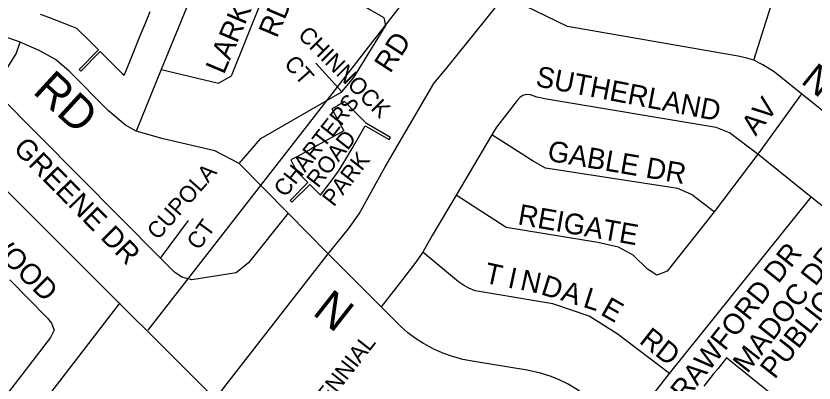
# Model space of a CAD drawing. Extents: x 586326 to 623965, y 4819854 to 4857850.
# Drawn here: x 599764 to 600731, y 4839615 to 4840059 of the extents above; entities that cross this region are included whole.
import ezdxf

# ---------------------------------------------------------------- set-up
doc = ezdxf.new("R2010")
doc.units = 0
for name, color, linetype in [('Lots_Concessions', 7, 'Continuous'), ('Major Rds and Hwys', 7, 'Continuous'), ('Minor Rd Lbls', 7, 'Continuous'), ('Minor Rds', 7, 'Continuous'), ('Park Lbls', 7, 'Continuous'), ('Park Outlines', 7, 'Continuous'), ('Proposed Secondary Rds', 7, 'Continuous'), ('Pts of Interest', 7, 'Continuous'), ('School Syms_Lbls', 7, 'Continuous'), ('Secondary Rds Lbls', 7, 'Continuous')]:
    doc.layers.add(name, color=color, linetype=linetype)

msp = doc.modelspace()

# ---------------------------------------------------------------- linework, layer by layer
at = {"layer": 'Lots_Concessions'}
for p, q in [((599923.87, 4839678.57), (600776.65, 4840773.02)), ((599889.76, 4839711.64), (599801.7, 4839597.51))]:
    msp.add_line(p, q, dxfattribs=at)
at = {"layer": 'Major Rds and Hwys'}
msp.add_lwpolyline([(600005.41, 4839595.18), (599640.13, 4839958.91)], dxfattribs=at)
at = {"layer": 'Minor Rds'}
for points in [[(600105.87, 4840143.52), (600085.81, 4840182.83), (600076.58, 4840206.61), (600066.35, 4840210.99), (600036.64, 4840197.85), (600017.29, 4840182.83), (599939.53, 4839993.98)], [(599939.53, 4839993.98), (600009.15, 4839977.5), (600025.05, 4839986.49), (600081.07, 4840126.41), (600105.87, 4840143.52)], [(600158.41, 4839966.96), (600173.29, 4839984.56), (600211.75, 4840047.33), (600209.87, 4840056.56), (600175.21, 4840076.56), (600138.68, 4840107.24), (600105.87, 4840143.52)], [(600657.6, 4840005.41), (600677.78, 4840069.06), (600682.45, 4840081.84), (600686.53, 4840089.18)], [(599768.68, 4840027.05), (599743.31, 4840036), (599701.82, 4840047.85)], [(599938.92, 4839765.79), (599741.32, 4839964.29), (599739.28, 4839970.11), (599740.44, 4839976.51), (599764.02, 4840013.19), (599768.68, 4840027.05)], [(599909.27, 4839919.47), (599896.51, 4839926.87), (599875.68, 4839943.93), (599827.88, 4839992.38), (599811.81, 4840006.09), (599792.77, 4840016.75), (599768.68, 4840027.05)], [(599939.53, 4839993.98), (599909.27, 4839919.47)], [(600127.22, 4840001.93), (600158.41, 4839966.96)], [(600034.32, 4839880.4), (600060.51, 4839910.7), (600158.41, 4839966.96)], [(600715.33, 4839964.52), (600662.45, 4839891.61)], [(600662.45, 4839891.61), (600628.41, 4839917.37), (600612.01, 4839924), (600406.38, 4839958.18), (600394.92, 4839960.75), (600387.13, 4839963.65), (600382.01, 4839963.75), (600377.69, 4839962.75), (600374.27, 4839960.34), (600371.12, 4839956.77), (600345.99, 4839924.29), (600340.34, 4839915.09)], [(600034.32, 4839880.4), (600004.67, 4839895.62), (599942.18, 4839910.04), (599909.27, 4839919.47)], [(600340.34, 4839915.09), (600297.13, 4839841.8)], [(600609.58, 4839821.91), (600582.33, 4839842.74), (600565.51, 4839849.95), (600405.44, 4839874.81), (600390.23, 4839882.97), (600340.34, 4839915.09)], [(600662.45, 4839891.61), (600609.58, 4839821.91)], [(600727.39, 4839839.41), (600662.45, 4839891.61)], [(600093.38, 4839820.11), (600034.32, 4839880.4)], [(600297.13, 4839841.8), (600268.1, 4839792.99), (600256.55, 4839773.06)], [(600609.58, 4839821.91), (600552.75, 4839749.88), (600540.31, 4839745.33), (600528.83, 4839752.56), (600511.53, 4839769.4), (600493.73, 4839779.1), (600468.76, 4839784.5), (600357.54, 4839802.94), (600297.13, 4839841.8)], [(600555.62, 4839626.05), (600727.39, 4839839.41)], [(600861.15, 4839733.33), (600727.39, 4839839.41)], [(600093.38, 4839820.11), (600045.5, 4839760.09), (600030.55, 4839747.78), (599976.71, 4839739.44), (599964.53, 4839742.53), (599955.95, 4839748.6), (599938.92, 4839765.79)], [(600141.95, 4839770.97), (600093.38, 4839820.11)], [(599938.92, 4839765.79), (599972.68, 4839811.44)], [(600256.55, 4839773.06), (600246.98, 4839759.14), (600225.1, 4839730.89), (600206.36, 4839706.85)], [(600555.62, 4839626.05), (600492.24, 4839674.06), (600458.15, 4839695.32), (600414.08, 4839710.54), (600320.04, 4839726.05), (600312.35, 4839729.22), (600305.79, 4839732.93), (600300.04, 4839737.07), (600256.55, 4839773.06)], [(600206.36, 4839706.85), (600141.95, 4839770.97)], [(599756.3, 4839739.39), (599802.05, 4839692.93), (599806.92, 4839686.98), (599809.9, 4839678.37), (599805.52, 4839669.6), (599624.58, 4839434.93), (599619.13, 4839430.39), (599613.46, 4839428), (599605.88, 4839428.05), (599598.75, 4839432.15)], [(600496.17, 4839565.77), (600453.43, 4839599.86), (600444.09, 4839606.21), (600432.77, 4839613.04), (600421.83, 4839618.4), (600412.02, 4839622.64), (600399.28, 4839626.45), (600383.32, 4839629.93), (600319.04, 4839640.68), (600305.06, 4839643.21), (600291.45, 4839647.11), (600282.09, 4839650.4), (600270.79, 4839655.1), (600257.4, 4839662.37), (600247.82, 4839668.55), (600238.53, 4839675.52), (600229.23, 4839683.79), (600206.36, 4839706.85)], [(600504.03, 4839559.74), (600555.62, 4839626.05)]]:
    msp.add_lwpolyline(points, dxfattribs=at)
at = {"layer": 'Park Outlines'}
for points in [[(599793.28, 4840061.15), (599803.14, 4840057.36), (599812.47, 4840053.79), (599823.11, 4840049.71), (599837.11, 4840044.34), (599839.27, 4840042.19), (599851.98, 4840029.59), (599863.77, 4840017.88), (599840.16, 4839994.07), (599842.29, 4839991.96), (599865.9, 4840015.77), (599876.71, 4840005.04), (599887.53, 4839994.31), (599892.48, 4839989.4), (599894.78, 4839987.12), (599897.49, 4839993.73), (599903.26, 4840007.82), (599909.04, 4840021.92), (599914.81, 4840036.02), (599920.58, 4840050.12), (599926.36, 4840064.22)], [(600719.68, 4839568.57), (600624.65, 4839644.96), (600620.14, 4839639.36), (600614.42, 4839632.23), (600608.69, 4839625.11), (600602.96, 4839617.98), (600597.24, 4839610.86)]]:
    msp.add_lwpolyline(points, dxfattribs=at)
msp.add_lwpolyline([(600161.61, 4839955.54), (600157.48, 4839952.72), (600153.16, 4839950.17), (600146.34, 4839946.44), (600160.96, 4839919.7), (600152.94, 4839915.32), (600144.92, 4839910.93), (600136.9, 4839906.54), (600128.88, 4839902.16), (600120.86, 4839897.77), (600112.84, 4839893.38), (600104.82, 4839889), (600096.8, 4839884.61), (600100.09, 4839878.5), (600104.61, 4839870.09), (600111.07, 4839863.63), (600117.53, 4839857.16), (600095.98, 4839835.62), (600098.14, 4839833.46), (600119.69, 4839855), (600126.15, 4839848.54), (600132.61, 4839842.07), (600140.25, 4839852.15), (600147.89, 4839862.22), (600155.54, 4839872.3), (600163.23, 4839885.45), (600170.92, 4839898.6), (600178.61, 4839911.76), (600187, 4839926.11), (600215.94, 4839909.2), (600217.47, 4839911.83), (600188.54, 4839928.75)], close=True, dxfattribs=at)
at = {"layer": 'Proposed Secondary Rds'}
for points in [[(600141.95, 4839770.97), (600166.58, 4839801.26), (600179.63, 4839819.43), (600211.27, 4839876.16), (600269.96, 4839977.27), (600287.99, 4839998.72), (600299.43, 4840012.99), (600331.31, 4840052.7), (600355.74, 4840083.14)], [(600657.6, 4840005.41), (600649.08, 4840007.82), (600638.82, 4840010.27), (600432.13, 4840046.26), (600380.11, 4840071.29), (600355.74, 4840083.14)], [(600715.33, 4839964.52), (600682.34, 4839991.4), (600668.69, 4839999.94), (600657.6, 4840005.41)], [(600913.44, 4839805.24), (600809.9, 4839888.67), (600715.33, 4839964.52)], [(600005.41, 4839595.18), (600017.01, 4839610.42), (600030.77, 4839628.49), (600141.95, 4839770.97)]]:
    msp.add_lwpolyline(points, dxfattribs=at)

# ---------------------------------------------------------------- texts
at = {"layer": 'Minor Rd Lbls'}
for s, height, rotation, p in [('LARKFIELD', 25.002, 67.04196, (600015.64, 4839987.25)), ('RD', 25.002, 67.04196, (600079.74, 4840031.14)), ('CHINNOCK', 19.998, 315.00002, (600104.21, 4840034.43)), ('RD', 24.978, 56.92228, (600217.15, 4839988.47)), ('CT', 19.992, 311.42368, (600087.58, 4840000.4)), ('SUTHERLAND', 24.996, 349.15971, (600392.29, 4839974.13)), ('RD', 39.972, 317.42172, (599782.84, 4839966.41)), ('AV', 25.002, 51.79596, (600660.04, 4839912.67)), ('GREENE DR', 25.002, 314.60171, (599759.26, 4839897.26)), ('GABLE DR', 25.002, 350.28008, (600406.62, 4839883.91)), ('KINGSWOOD', 25.002, 315.43738, (599648.48, 4839860.1)), ('CUPOLA', 19.998, 48.65224, (599935.63, 4839786.69)), ('REIGATE', 25.002, 349.96384, (600370.74, 4839806.79)), ('CT', 19.998, 53.74618, (599985.16, 4839774.26)), ('CRAWFORD DR', 25.002, 51.53618, (600559.16, 4839572.44)), ('T', 25, 347.73525, (600329.93, 4839736.32)), ('I', 25, 347.73525, (600358.47, 4839730.47)), ('N', 25, 347.73525, (600373.48, 4839727.91)), ('D', 25, 342.47445, (600398.49, 4839722.25)), ('A', 25, 342.47445, (600422.71, 4839715.21)), ('N', 40, 321.85304, (600121.67, 4839698.44)), ('L', 25, 342.47445, (600449.65, 4839707.01)), ('E', 25, 330.3778, (600470.77, 4839698.02)), ('RD', 25.002, 322.00058, (600517.7, 4839663.8))]:
    msp.add_text(s, height=height, rotation=rotation, dxfattribs=at).set_placement(p)
at = {"layer": 'Park Lbls'}
for s, p in [('CHARTERS', (600090.14, 4839838.31)), ('ROAD', (600129.82, 4839849.72)), ('PARK', (600148.85, 4839826.96))]:
    msp.add_text(s, height=19.992, rotation=52.00002, dxfattribs=at).set_placement(p)
at = {"layer": 'Pts of Interest'}
msp.add_text('CENTENNIAL', height=19.992, rotation=52.00002, dxfattribs=at).set_placement((600096.48, 4839530.1))
at = {"layer": 'School Syms_Lbls'}
for s, p in [('PUBLIC    SCHOOL', (600683.03, 4839618.22)), ('MADOC DRIVE', (600649.95, 4839625.21))]:
    msp.add_text(s, height=25, rotation=52.00002, dxfattribs=at).set_placement(p)
at = {"layer": 'Secondary Rds Lbls'}
msp.add_text('RUTHERFORD RD N', height=32.4016, rotation=141.07024, dxfattribs=at).set_placement((601061.69, 4839739.09))

doc.saveas('drawing.dxf')
